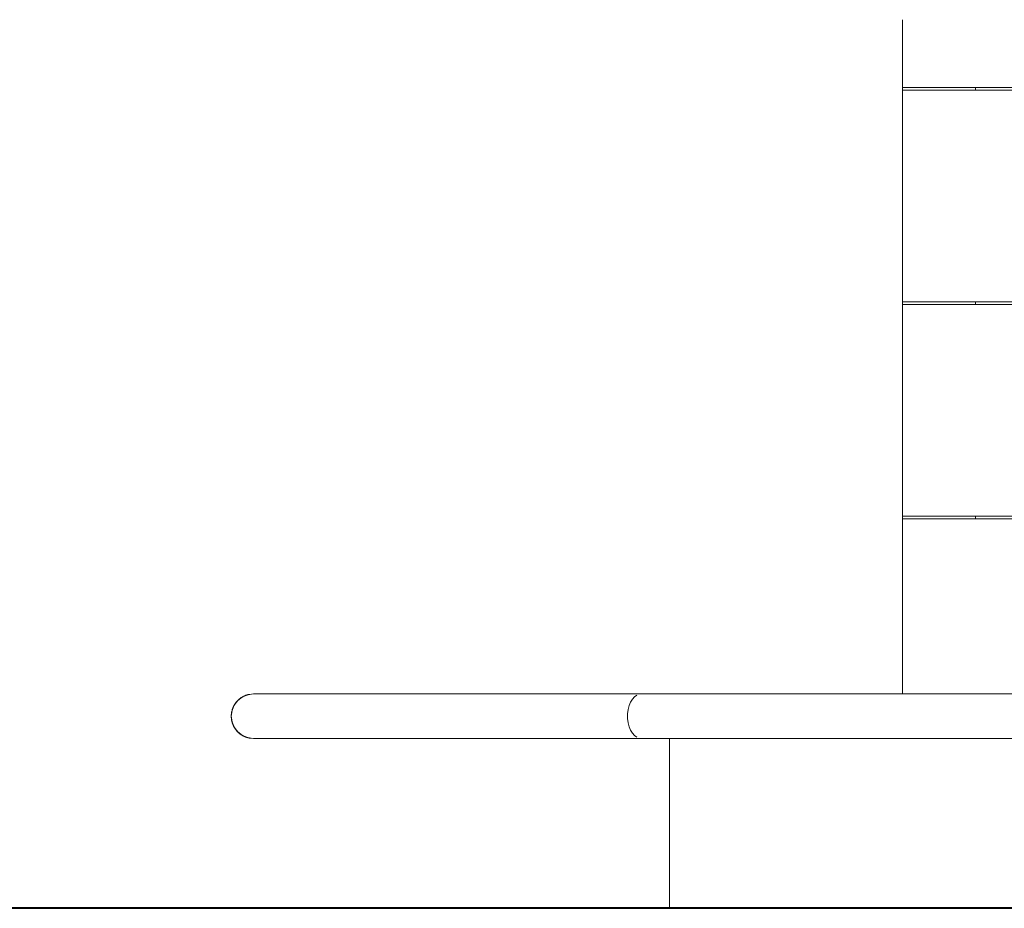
# Model space of a CAD drawing. Header units: millimetres. Extents: x 52659 to 1698020, y -10054 to 104697.
# Tile 319 of 363: x 1163477 to 1167244, y -7965 to -4565. Entities that reach past the tile are written whole.
import ezdxf

# ---------------------------------------------------------------- set-up
doc = ezdxf.new("R2010")
doc.units = ezdxf.units.MM
doc.header["$MEASUREMENT"] = 0
for name, color, linetype in [('01-02 Terrain 2D - limites parcelles.Terrain', 7, 'Continuous'), ('08-01 2D Dessin général.2D', 7, 'Continuous'), ('A-WALL-____-OTLN.Modèle IFC', 7, 'Continuous')]:
    doc.layers.add(name, color=color, linetype=linetype)

# ---------------------------------------------------------------- blocks, each defined once
blk = doc.blocks.new('Élément de coupe_698_3', base_point=(1212993.7, -7965.3))
at = {"layer": 'A-WALL-____-OTLN.Modèle IFC', "color": 7, "linetype": 'Continuous', "lineweight": 9}
blk.add_line((1165962.9, -7965.3), (1165036.1, -7965.3), dxfattribs=at)
blk = doc.blocks.new('Élément de coupe_701_3', base_point=(1212993.7, -7965.3))
at = {"layer": 'A-WALL-____-OTLN.Modèle IFC', "color": 7, "linetype": 'Continuous', "lineweight": 9}
for p, q in [((1165962.9, -7965.3), (1165962.9, -7315.3)), ((1165962.9, -7965.3), (1166039.1, -7965.3)), ((1166039.1, -7965.3), (1166200.6, -7965.3)), ((1166200.6, -7965.3), (1166371.4, -7965.3)), ((1166371.4, -7965.3), (1166551.1, -7965.3)), ((1166551.1, -7965.3), (1166739.7, -7965.3)), ((1166739.7, -7965.3), (1166937.1, -7965.3)), ((1166937.1, -7965.3), (1167143, -7965.3)), ((1167143, -7965.3), (1167357.4, -7965.3))]:
    blk.add_line(p, q, dxfattribs=at)
blk = doc.blocks.new('Élément de coupe_702_3', base_point=(1212993.7, -7965.3))
at = {"layer": 'A-WALL-____-OTLN.Modèle IFC', "color": 7, "linetype": 'Continuous', "lineweight": 18}
for p, q in [((1164311, -7170.2), (1164328.6, -7156.6)), ((1164328.6, -7156.6), (1164318.9, -7163.2)), ((1164321.9, -7161), (1164327.6, -7157.3)), ((1164327.9, -7157.1), (1164324.7, -7159.1)), ((1164328, -7157), (1164326.1, -7158.2)), ((1164328.1, -7156.9), (1164326.4, -7158.1)), ((1164327.4, -7157.4), (1164327.2, -7157.5)), ((1164327.4, -7157.3), (1164327.7, -7157.2)), ((1164327.4, -7157.4), (1164327.4, -7157.3)), ((1164327.5, -7157.3), (1164327.4, -7157.4)), ((1164328.1, -7156.9), (1164328.5, -7156.7)), ((1164328.5, -7156.7), (1164328.4, -7156.8)), ((1164328.5, -7156.7), (1164328.6, -7156.7)), ((1164328.6, -7156.6), (1164349.1, -7148.2)), ((1164337.6, -7152.2), (1164328.6, -7156.6)), ((1164328.6, -7156.7), (1164328.6, -7156.7)), ((1164328.7, -7156.6), (1164329, -7156.5)), ((1164328.9, -7156.5), (1164328.8, -7156.6)), ((1164328.9, -7156.5), (1164331.8, -7154.9)), ((1164328.9, -7156.5), (1164330.6, -7155.6)), ((1164329, -7156.5), (1164328.9, -7156.5)), ((1164329, -7156.4), (1164329, -7156.5)), ((1164331.8, -7154.9), (1164330.5, -7155.7)), ((1164331.8, -7154.9), (1164334.5, -7153.7)), ((1164331.9, -7154.8), (1164332.3, -7154.6)), ((1164332.3, -7154.6), (1164332.7, -7154.5)), ((1164332.3, -7154.6), (1164332.8, -7154.5)), ((1164332.6, -7154.5), (1164333.5, -7154.1)), ((1164333.5, -7154.1), (1164335.8, -7153)), ((1164335, -7153.4), (1164333.5, -7154.1)), ((1164334.2, -7153.7), (1164334.1, -7153.8)), ((1164334.4, -7153.6), (1164334.2, -7153.7)), ((1164337.4, -7152.2), (1164334.3, -7153.8)), ((1164334.4, -7153.6), (1164334.7, -7153.5)), ((1164334.8, -7153.4), (1164334.7, -7153.5)), ((1164334.7, -7153.5), (1164334.7, -7153.5)), ((1164334.8, -7153.4), (1164334.9, -7153.4)), ((1164335.2, -7153.2), (1164335.3, -7153.2)), ((1164335.2, -7153.3), (1164335.2, -7153.2)), ((1164335.5, -7153.1), (1164335.3, -7153.2)), ((1164335.8, -7153), (1164337.3, -7152.3)), ((1164335.8, -7153), (1164336.4, -7152.8)), ((1164336.8, -7152.5), (1164337.3, -7152.3)), ((1164337.4, -7152.3), (1164337.3, -7152.3)), ((1164337.3, -7152.3), (1164337.3, -7152.3)), ((1164337.5, -7152.2), (1164337.4, -7152.2)), ((1164349.1, -7148.2), (1164337.6, -7152.2)), ((1164337.6, -7152.2), (1164342, -7150.4)), ((1164337.7, -7152.1), (1164338, -7152)), ((1164338, -7152), (1164338.7, -7151.7)), ((1164338, -7152), (1164338.2, -7151.9)), ((1164338.8, -7151.7), (1164338.5, -7151.8)), ((1164338.5, -7151.8), (1164338.5, -7151.8)), ((1164339.8, -7151.3), (1164338.8, -7151.7)), ((1164338.9, -7151.6), (1164339.9, -7151.2)), ((1164340.4, -7151), (1164339.9, -7151.2)), ((1164340.2, -7151.1), (1164339.9, -7151.2)), ((1164340.7, -7150.9), (1164340.4, -7151)), ((1164341.3, -7150.7), (1164341.6, -7150.6)), ((1164342, -7150.4), (1164341.6, -7150.6)), ((1164342, -7150.4), (1164345.1, -7149.6)), ((1164342.1, -7150.4), (1164342, -7150.4)), ((1164343.1, -7150.1), (1164342.1, -7150.4)), ((1164342.3, -7150.3), (1164342.2, -7150.3)), ((1164342.3, -7150.3), (1164342.4, -7150.3)), ((1164342.4, -7150.3), (1164343.3, -7150)), ((1164344.6, -7149.5), (1164342.6, -7150.2)), ((1164343.3, -7150), (1164345.8, -7149.3)), ((1164344.6, -7149.5), (1164343.3, -7150)), ((1164347.8, -7148.6), (1164344.6, -7149.5)), ((1164344.8, -7149.5), (1164345, -7149.4)), ((1164345.3, -7149.3), (1164345, -7149.4)), ((1164345, -7149.4), (1164345.2, -7149.3)), ((1164345.3, -7149.3), (1164349, -7148.2)), ((1164347, -7148.8), (1164345.3, -7149.3)), ((1164345.8, -7149.1), (1164346, -7149.1)), ((1164346.3, -7149), (1164346.4, -7148.9)), ((1164346.4, -7148.9), (1164346.4, -7148.9)), ((1164347.1, -7148.7), (1164347, -7148.8)), ((1164347.1, -7148.7), (1164347.8, -7148.5)), ((1164348.1, -7148.4), (1164347.8, -7148.5)), ((1164348.4, -7148.4), (1164348.1, -7148.4)), ((1164348.4, -7148.4), (1164348.5, -7148.3)), ((1164348.5, -7148.3), (1164348.6, -7148.3)), ((1164348.6, -7148.3), (1164348.7, -7148.3)), ((1164348.9, -7148.2), (1164348.7, -7148.3)), ((1164349, -7148.2), (1164349.1, -7148.2)), ((1164349.1, -7148.2), (1164371.1, -7145.3)), ((1164354.6, -7146.9), (1164349.1, -7148.2)), ((1164349.2, -7148.1), (1164349.9, -7148)), ((1164349.9, -7148), (1164349.6, -7148)), ((1164351.6, -7147.6), (1164349.9, -7148)), ((1164350.3, -7147.8), (1164349.9, -7148)), ((1164350.3, -7147.8), (1164351.3, -7147.6)), ((1164350.5, -7147.8), (1164350.3, -7147.8)), ((1164352, -7147.5), (1164351.2, -7147.7)), ((1164352.4, -7147.4), (1164351.3, -7147.6)), ((1164351.7, -7147.6), (1164352.4, -7147.4)), ((1164351.9, -7147.5), (1164351.8, -7147.5)), ((1164352.3, -7147.4), (1164352, -7147.5)), ((1164352, -7147.5), (1164352.1, -7147.4)), ((1164353.9, -7147), (1164352.4, -7147.4)), ((1164353.2, -7147.2), (1164352.5, -7147.3)), ((1164352.6, -7147.3), (1164352.6, -7147.3)), ((1164353.2, -7147.2), (1164354.6, -7146.9)), ((1164353.4, -7147.1), (1164353.2, -7147.2)), ((1164354.3, -7146.9), (1164353.8, -7147.1)), ((1164354.5, -7146.9), (1164354.5, -7146.9)), ((1164354.6, -7146.9), (1164354.5, -7146.9)), ((1164354.6, -7146.9), (1164371.1, -7145.3)), ((1164354.6, -7146.9), (1164355.9, -7146.6)), ((1164354.7, -7146.9), (1164354.7, -7146.9)), ((1164371.1, -7145.3), (1164355.9, -7146.6)), ((1164356, -7146.6), (1164356.2, -7146.6)), ((1164371.1, -7145.3), (1164356.2, -7146.6)), ((1164791.7, -7145.3), (1164371.1, -7145.3)), ((1165212.3, -7145.3), (1164791.7, -7145.3)), ((1165856.1, -7145.3), (1165212.3, -7145.3)), ((1165821, -7165.1), (1165829.1, -7156.4)), ((1165829.1, -7156.4), (1165837.8, -7150.2)), ((1166038.1, -7145.3), (1165856.1, -7145.3)), ((1166220, -7145.3), (1166038.1, -7145.3)), ((1166423.5, -7145.3), (1166220, -7145.3)), ((1166627.1, -7145.3), (1166423.5, -7145.3)), ((1166851.6, -7145.3), (1166627.1, -7145.3)), ((1167076.1, -7145.3), (1166851.6, -7145.3)), ((1167320.8, -7145.3), (1167076.1, -7145.3)), ((1164289, -7208.3), (1164297.5, -7187.8)), ((1164292.4, -7198.2), (1164297.5, -7187.8)), ((1164296.9, -7188.8), (1164293.1, -7196.5)), ((1164294, -7194.7), (1164293.5, -7195.6)), ((1164294.3, -7194.1), (1164294.8, -7193)), ((1164294.3, -7194.2), (1164294.6, -7193.3)), ((1164294.8, -7193), (1164294.9, -7192.7)), ((1164294.9, -7192.7), (1164296.5, -7189.6)), ((1164295.8, -7191), (1164295.1, -7192.4)), ((1164296.9, -7188.8), (1164295.3, -7192.4)), ((1164295.8, -7191), (1164295.9, -7190.8)), ((1164295.9, -7190.8), (1164295.9, -7190.8)), ((1164296.5, -7189.6), (1164296, -7190.6)), ((1164296.4, -7189.9), (1164296.7, -7189.3)), ((1164296.5, -7189.6), (1164296.6, -7189.4)), ((1164296.6, -7189.4), (1164296.6, -7189.5)), ((1164296.7, -7189.3), (1164296.9, -7188.8)), ((1164297.3, -7188.2), (1164296.9, -7188.8)), ((1164296.9, -7188.8), (1164297, -7188.6)), ((1164296.9, -7188.8), (1164296.9, -7188.8)), ((1164297, -7188.7), (1164297.4, -7187.9)), ((1164297.2, -7188.3), (1164297.3, -7188.2)), ((1164297.4, -7187.9), (1164297.3, -7188.2)), ((1164297.5, -7187.8), (1164297.4, -7187.9)), ((1164297.5, -7187.8), (1164311, -7170.2)), ((1164297.5, -7187.8), (1164303.4, -7179)), ((1164297.5, -7187.8), (1164297.5, -7187.8)), ((1164300.2, -7183.5), (1164297.6, -7187.6)), ((1164297.6, -7187.7), (1164297.9, -7187.2)), ((1164297.8, -7187.4), (1164297.9, -7187.2)), ((1164299.7, -7184.2), (1164297.9, -7187.1)), ((1164297.9, -7187.2), (1164298.2, -7186.7)), ((1164298.2, -7186.6), (1164298.6, -7186)), ((1164298.2, -7186.7), (1164298.2, -7186.6)), ((1164298.2, -7186.6), (1164298.2, -7186.7)), ((1164301, -7182.3), (1164298.3, -7186.5)), ((1164298.6, -7186), (1164298.7, -7185.8)), ((1164299.2, -7185), (1164299.9, -7184)), ((1164300.2, -7183.5), (1164299.7, -7184.4)), ((1164299.7, -7184.2), (1164299.8, -7184.1)), ((1164300.1, -7183.6), (1164299.9, -7184)), ((1164299.9, -7184), (1164299.9, -7183.9)), ((1164300.2, -7183.8), (1164301, -7182.3)), ((1164300.2, -7183.5), (1164300.9, -7182.4)), ((1164300.6, -7182.8), (1164300.7, -7182.7)), ((1164300.9, -7182.4), (1164300.9, -7182.4)), ((1164303.4, -7179), (1164301, -7182.3)), ((1164301.1, -7182.2), (1164301.3, -7181.8)), ((1164301.3, -7181.8), (1164302.1, -7180.6)), ((1164302.3, -7180.4), (1164302.1, -7180.8)), ((1164303.3, -7179), (1164302.3, -7180.4)), ((1164302.3, -7180.4), (1164302.7, -7180)), ((1164302.8, -7179.7), (1164302.7, -7179.8)), ((1164302.7, -7179.8), (1164302.7, -7179.9)), ((1164302.9, -7179.6), (1164302.8, -7179.7)), ((1164302.9, -7179.6), (1164302.9, -7179.6)), ((1164303, -7179.4), (1164303.1, -7179.3)), ((1164303.1, -7179.3), (1164303.1, -7179.3)), ((1164303.4, -7179), (1164311, -7170.2)), ((1164303.4, -7178.9), (1164303.5, -7178.8)), ((1164303.5, -7178.8), (1164305.2, -7176.8)), ((1164303.5, -7178.8), (1164303.8, -7178.4)), ((1164303.9, -7178.3), (1164303.6, -7178.7)), ((1164303.9, -7178.3), (1164303.8, -7178.4)), ((1164303.8, -7178.4), (1164303.8, -7178.4)), ((1164303.9, -7178.3), (1164305.8, -7175.9)), ((1164304.1, -7178), (1164304, -7178.2)), ((1164304.1, -7178.1), (1164306.6, -7174.9)), ((1164304.1, -7178), (1164304.3, -7177.8)), ((1164304.1, -7178), (1164304.2, -7178)), ((1164304.3, -7177.8), (1164304.5, -7177.5)), ((1164304.5, -7177.5), (1164304.8, -7177.2)), ((1164304.7, -7177.4), (1164306.6, -7174.9)), ((1164305, -7176.9), (1164305.8, -7175.9)), ((1164305.7, -7176.1), (1164306, -7175.6)), ((1164305.8, -7175.9), (1164305.9, -7175.7)), ((1164305.9, -7175.8), (1164305.8, -7175.9)), ((1164306.3, -7175.2), (1164305.9, -7175.8)), ((1164306.3, -7175.2), (1164306, -7175.6)), ((1164306.3, -7175.2), (1164306.5, -7175.1)), ((1164306.6, -7174.9), (1164308.3, -7173.3)), ((1164306.7, -7174.8), (1164307, -7174.5)), ((1164306.7, -7174.8), (1164306.7, -7174.8)), ((1164309.1, -7172.1), (1164306.8, -7174.7)), ((1164306.8, -7174.7), (1164306.9, -7174.6)), ((1164306.8, -7174.8), (1164306.8, -7174.7)), ((1164306.9, -7174.7), (1164307, -7174.5)), ((1164307, -7174.5), (1164307.8, -7173.6)), ((1164307.2, -7174.2), (1164307.8, -7173.6)), ((1164307.8, -7173.8), (1164308.5, -7173.1)), ((1164308, -7173.4), (1164307.8, -7173.6)), ((1164308.1, -7173.3), (1164308, -7173.3)), ((1164309.1, -7172.1), (1164310.4, -7170.9)), ((1164310.2, -7171.1), (1164309.1, -7172.1)), ((1164310, -7171.3), (1164310.9, -7170.3)), ((1164310.4, -7170.9), (1164310.2, -7171)), ((1164310.4, -7170.9), (1164310.6, -7170.6)), ((1164310.6, -7170.6), (1164310.8, -7170.4)), ((1164310.9, -7170.2), (1164311, -7170.2)), ((1164310.9, -7170.3), (1164310.9, -7170.3)), ((1164311, -7170.2), (1164318.9, -7163.2)), ((1164311.1, -7170.1), (1164311.2, -7170)), ((1164311.1, -7170.1), (1164311.1, -7170.1)), ((1164311.2, -7170), (1164311.3, -7169.9)), ((1164311.3, -7169.9), (1164312.5, -7168.8)), ((1164311.9, -7169.4), (1164311.3, -7169.9)), ((1164311.3, -7169.9), (1164311.4, -7169.8)), ((1164311.4, -7169.8), (1164312.6, -7168.6)), ((1164311.4, -7169.8), (1164311.5, -7169.7)), ((1164311.5, -7169.7), (1164311.6, -7169.6)), ((1164311.7, -7169.5), (1164311.6, -7169.6)), ((1164312.2, -7169.1), (1164313.1, -7168.3)), ((1164312.6, -7168.6), (1164313.1, -7168.3)), ((1164312.7, -7168.7), (1164313.6, -7167.7)), ((1164315.6, -7165.9), (1164313.6, -7167.7)), ((1164313.7, -7167.6), (1164314.4, -7167)), ((1164314.4, -7167), (1164314.6, -7166.8)), ((1164314.6, -7166.8), (1164314.7, -7166.7)), ((1164317.6, -7164.3), (1164315.6, -7165.9)), ((1164315.6, -7165.9), (1164316.9, -7164.8)), ((1164316.9, -7164.8), (1164316, -7165.6)), ((1164316.3, -7165.3), (1164316.4, -7165.2)), ((1164317.6, -7164.3), (1164316.9, -7164.8)), ((1164317, -7164.7), (1164317.2, -7164.6)), ((1164317, -7164.7), (1164317, -7164.8)), ((1164317.2, -7164.6), (1164317.8, -7164.1)), ((1164317.3, -7164.6), (1164318.1, -7163.8)), ((1164317.3, -7164.5), (1164317.7, -7164.2)), ((1164318.1, -7163.8), (1164317.7, -7164.3)), ((1164317.7, -7164.2), (1164318, -7163.9)), ((1164318, -7163.9), (1164318.1, -7163.8)), ((1164318.9, -7163.2), (1164318.1, -7163.8)), ((1164318.1, -7163.8), (1164318.1, -7163.8)), ((1164319, -7163.1), (1164319.2, -7163)), ((1164319.1, -7163.1), (1164321.1, -7161.5)), ((1164319.6, -7162.7), (1164319.5, -7162.7)), ((1164319.7, -7162.6), (1164319.6, -7162.7)), ((1164319.7, -7162.6), (1164320.2, -7162.3)), ((1164319.8, -7162.5), (1164319.7, -7162.6)), ((1164320.8, -7161.8), (1164319.8, -7162.5)), ((1164320.8, -7161.7), (1164321, -7161.6)), ((1164320.8, -7161.7), (1164320.8, -7161.8)), ((1164324.5, -7159.5), (1164321.1, -7161.5)), ((1164321.2, -7161.5), (1164321.9, -7161)), ((1164321.4, -7161.4), (1164321.9, -7161)), ((1164321.9, -7161), (1164322.1, -7160.9)), ((1164324.6, -7159.1), (1164322.1, -7160.9)), ((1164322.1, -7160.9), (1164322.2, -7160.8)), ((1164322.7, -7160.4), (1164323.1, -7160.1)), ((1164323, -7160.3), (1164324.6, -7159.1)), ((1164323.1, -7160.1), (1164323.2, -7160.1)), ((1164323.4, -7160), (1164323.2, -7160.1)), ((1164323.2, -7160.1), (1164323.2, -7160.1)), ((1164323.2, -7160.1), (1164323.2, -7160.1)), ((1164323.3, -7160), (1164323.8, -7159.7)), ((1164323.5, -7159.9), (1164323.4, -7160)), ((1164324.5, -7159.2), (1164323.8, -7159.7)), ((1164323.9, -7159.6), (1164323.8, -7159.7)), ((1164323.9, -7159.7), (1164324.7, -7159.1)), ((1164324.6, -7159.2), (1164324.6, -7159.1)), ((1164324.8, -7159), (1164324.7, -7159.1)), ((1164324.8, -7159), (1164324.9, -7158.9)), ((1164325, -7158.9), (1164324.9, -7158.9)), ((1164325.1, -7158.8), (1164325, -7158.9)), ((1164326.1, -7158.2), (1164325.1, -7158.8)), ((1164326.1, -7158.2), (1164326.3, -7158.1)), ((1164327.2, -7157.5), (1164327, -7157.6)), ((1164327.3, -7157.4), (1164327.4, -7157.4)), ((1165804, -7205), (1165808.1, -7189.6)), ((1165808.1, -7189.6), (1165814, -7176.2)), ((1165814, -7176.2), (1165821, -7165.1)), ((1164286.1, -7230.3), (1164289, -7208.3)), ((1164286.1, -7230.3), (1164286.9, -7219.3)), ((1164286.7, -7220.9), (1164286.1, -7229.6)), ((1164286.2, -7230), (1164286.1, -7229.6)), ((1164286.2, -7230.1), (1164286.1, -7229.7)), ((1164286.2, -7229.7), (1164286.1, -7229.7)), ((1164286.9, -7241.2), (1164286.1, -7230.3)), ((1164286.1, -7230.4), (1164286.1, -7230.3)), ((1164289, -7252.3), (1164286.1, -7230.3)), ((1164286.1, -7230.4), (1164286.1, -7230.4)), ((1164286.2, -7230.4), (1164286.1, -7230.7)), ((1164286.1, -7230.7), (1164286.2, -7231.7)), ((1164286.2, -7226.5), (1164286.3, -7225.2)), ((1164286.2, -7226.4), (1164286.3, -7225.9)), ((1164286.2, -7226.8), (1164286.2, -7226.5)), ((1164286.3, -7227.8), (1164286.2, -7226.5)), ((1164286.2, -7226.7), (1164286.2, -7226.8)), ((1164286.2, -7226.8), (1164286.2, -7228)), ((1164286.2, -7227.2), (1164286.2, -7227.8)), ((1164286.2, -7228.9), (1164286.2, -7227.4)), ((1164286.2, -7227.8), (1164286.2, -7228.5)), ((1164286.2, -7230.4), (1164286.2, -7230.4)), ((1164286.3, -7233.8), (1164286.2, -7230.7)), ((1164286.2, -7230.9), (1164286.2, -7233.9)), ((1164286.3, -7232.8), (1164286.2, -7231.8)), ((1164286.2, -7231.8), (1164286.2, -7232.4)), ((1164286.2, -7232.1), (1164286.2, -7232.4)), ((1164286.2, -7233), (1164286.2, -7232.4)), ((1164286.3, -7232.6), (1164286.2, -7234.3)), ((1164286.3, -7224.9), (1164286.6, -7221.2)), ((1164286.3, -7224.9), (1164286.5, -7223.6)), ((1164286.3, -7224.7), (1164286.4, -7224)), ((1164286.3, -7224.7), (1164286.3, -7224.8)), ((1164286.4, -7226.1), (1164286.3, -7224.9)), ((1164286.3, -7225), (1164286.3, -7224.9)), ((1164286.3, -7225.3), (1164286.3, -7225)), ((1164286.3, -7225.1), (1164286.3, -7225.9)), ((1164286.3, -7225.3), (1164286.3, -7225.3)), ((1164286.3, -7225.9), (1164286.3, -7225.8)), ((1164286.3, -7225.9), (1164286.3, -7225.8)), ((1164286.4, -7224), (1164286.4, -7223.5)), ((1164286.4, -7224), (1164286.4, -7224.2)), ((1164286.6, -7221.7), (1164286.5, -7222.5)), ((1164286.5, -7222.5), (1164286.5, -7222.8)), ((1164286.7, -7220.7), (1164286.6, -7223.2)), ((1164286.6, -7221.2), (1164286.6, -7221.1)), ((1164286.6, -7221.5), (1164286.6, -7221.2)), ((1164286.6, -7221.8), (1164286.6, -7221.5)), ((1164286.8, -7219.5), (1164286.7, -7220.7)), ((1164286.7, -7220.9), (1164286.7, -7220.7)), ((1164286.8, -7219.3), (1164286.9, -7219.3)), ((1164286.8, -7219.4), (1164286.9, -7219.3)), ((1164286.8, -7219.4), (1164286.8, -7219.9)), ((1164286.8, -7219.5), (1164286.8, -7219.8)), ((1164286.8, -7219.6), (1164286.8, -7219.5)), ((1164286.8, -7219.5), (1164286.8, -7219.5)), ((1164286.8, -7219.8), (1164286.8, -7219.8)), ((1164286.8, -7219.9), (1164286.8, -7220)), ((1164289, -7208.3), (1164286.9, -7219.3)), ((1164286.9, -7219.3), (1164288, -7212.8)), ((1164286.9, -7218.9), (1164286.9, -7218.6)), ((1164286.9, -7218.7), (1164286.9, -7218.8)), ((1164287, -7218.7), (1164286.9, -7218.9)), ((1164286.9, -7219.3), (1164286.9, -7218.9)), ((1164286.9, -7219.3), (1164286.9, -7219.3)), ((1164287.1, -7217.9), (1164287, -7218.7)), ((1164287, -7218.3), (1164287.1, -7217.9)), ((1164287, -7218.4), (1164287, -7218.3)), ((1164287, -7218.6), (1164287, -7218.4)), ((1164287.1, -7217.9), (1164287.8, -7213.6)), ((1164287.1, -7217.4), (1164287.2, -7217.1)), ((1164287.1, -7217.4), (1164287.1, -7217.6)), ((1164287.2, -7216.9), (1164287.2, -7217.1)), ((1164287.8, -7213.6), (1164287.3, -7216.6)), ((1164287.5, -7215), (1164287.3, -7216.2)), ((1164287.3, -7216.4), (1164287.4, -7215.9)), ((1164287.3, -7216.5), (1164287.3, -7216.4)), ((1164287.4, -7215.7), (1164287.4, -7215.7)), ((1164287.4, -7215.7), (1164287.4, -7215.9)), ((1164287.7, -7214.2), (1164287.5, -7215)), ((1164287.6, -7214.6), (1164287.5, -7215)), ((1164287.6, -7214.4), (1164287.7, -7214)), ((1164287.7, -7214), (1164287.7, -7214)), ((1164287.9, -7213.3), (1164287.8, -7213.6)), ((1164288, -7212.8), (1164288.5, -7210.8)), ((1164288.3, -7211.3), (1164288, -7212.6)), ((1164288.1, -7212.3), (1164288, -7212.5)), ((1164288.1, -7211.9), (1164288.2, -7211.8)), ((1164288.1, -7212), (1164288.2, -7211.9)), ((1164288.1, -7212), (1164288.1, -7212.3)), ((1164288.1, -7212.3), (1164288.1, -7212)), ((1164288.2, -7211.9), (1164288.3, -7211.1)), ((1164288.3, -7211.1), (1164288.2, -7211.8)), ((1164289, -7208.2), (1164288.3, -7211.1)), ((1164288.3, -7211.3), (1164288.3, -7211.2)), ((1164288.8, -7209.4), (1164288.6, -7210)), ((1164288.6, -7210), (1164288.6, -7210.1)), ((1164292.4, -7198.2), (1164289, -7208.3)), ((1164289, -7208.2), (1164289.9, -7205.3)), ((1164289, -7208.5), (1164289, -7208.4)), ((1164289, -7208.5), (1164289, -7208.5)), ((1164289.2, -7207.7), (1164289.4, -7207)), ((1164289.6, -7206.4), (1164289.4, -7207)), ((1164289.4, -7207), (1164289.5, -7206.5)), ((1164289.4, -7207), (1164289.5, -7206.8)), ((1164289.6, -7206.2), (1164290, -7205)), ((1164289.9, -7205.2), (1164289.6, -7206.4)), ((1164289.6, -7206.2), (1164289.6, -7206.2)), ((1164289.6, -7206.3), (1164289.6, -7206.2)), ((1164290, -7204.9), (1164289.7, -7206.3)), ((1164289.8, -7205.7), (1164289.7, -7205.8)), ((1164289.7, -7205.8), (1164289.7, -7205.9)), ((1164289.7, -7205.9), (1164289.7, -7205.9)), ((1164289.9, -7205.2), (1164290, -7205)), ((1164291.7, -7200), (1164290, -7204.9)), ((1164290, -7204.9), (1164290.1, -7204.8)), ((1164290.2, -7204.3), (1164290.1, -7204.8)), ((1164290.2, -7204.3), (1164290.5, -7203.5)), ((1164290.4, -7203.6), (1164290.2, -7204.2)), ((1164290.2, -7204.2), (1164290.2, -7204.4)), ((1164290.2, -7204.3), (1164290.2, -7204.3)), ((1164290.4, -7203.8), (1164290.5, -7203.5)), ((1164290.5, -7203.5), (1164290.8, -7202.5)), ((1164290.7, -7202.8), (1164290.5, -7203.4)), ((1164290.7, -7202.8), (1164291.3, -7201.1)), ((1164291, -7202.4), (1164291.7, -7200)), ((1164291, -7201.9), (1164291.1, -7201.6)), ((1164291, -7201.9), (1164291, -7202)), ((1164291, -7202), (1164291, -7202.1)), ((1164291.1, -7201.7), (1164291.3, -7201.1)), ((1164291.5, -7200.6), (1164291.3, -7201.1)), ((1164291.5, -7200.6), (1164291.6, -7200.2)), ((1164291.7, -7200), (1164292.4, -7198.2)), ((1164291.8, -7199.8), (1164291.9, -7199.6)), ((1164292.1, -7198.9), (1164292.2, -7198.8)), ((1164292.1, -7198.9), (1164292.1, -7199)), ((1164292.3, -7198.5), (1164292.4, -7198.3)), ((1164292.5, -7198.1), (1164292.4, -7198.2)), ((1164292.4, -7198.3), (1164292.4, -7198.2)), ((1164292.4, -7198.3), (1164292.4, -7198.3)), ((1164292.5, -7198.1), (1164293, -7196.9)), ((1164292.5, -7197.9), (1164292.5, -7198)), ((1164292.5, -7198.1), (1164292.5, -7198)), ((1164293, -7196.9), (1164292.7, -7197.7)), ((1164292.7, -7197.4), (1164292.7, -7197.4)), ((1164292.7, -7197.4), (1164292.7, -7197.5)), ((1164292.7, -7197.4), (1164292.8, -7197.4)), ((1164292.7, -7197.5), (1164292.7, -7197.6)), ((1164292.7, -7197.6), (1164292.8, -7197.5)), ((1164293.1, -7196.5), (1164292.8, -7197.5)), ((1164292.8, -7197.4), (1164292.8, -7197.3)), ((1164293, -7196.8), (1164293, -7196.9)), ((1164293.3, -7196.1), (1164293.5, -7195.6)), ((1164293.3, -7196.1), (1164293.3, -7196.2)), ((1165801.8, -7221.7), (1165804, -7205)), ((1165801.8, -7238.8), (1165801.8, -7221.7)), ((1164286.3, -7232.7), (1164286.2, -7234.3)), ((1164286.2, -7232.9), (1164286.2, -7233.8)), ((1164286.2, -7234), (1164286.2, -7233.3)), ((1164286.2, -7234), (1164286.3, -7233.7)), ((1164286.2, -7234), (1164286.2, -7234.1)), ((1164286.2, -7234.2), (1164286.2, -7234)), ((1164286.2, -7234.3), (1164286.8, -7240.2)), ((1164286.3, -7234.5), (1164286.3, -7234.6)), ((1164286.3, -7234.6), (1164286.3, -7234.9)), ((1164286.3, -7235.5), (1164286.3, -7234.8)), ((1164286.3, -7234.8), (1164286.3, -7234.8)), ((1164286.3, -7235.5), (1164286.3, -7235.1)), ((1164286.4, -7236.5), (1164286.3, -7235.5)), ((1164286.3, -7235.6), (1164286.4, -7236.8)), ((1164286.3, -7235.6), (1164286.3, -7235.8)), ((1164286.3, -7235.8), (1164286.3, -7235.8)), ((1164286.4, -7237), (1164286.4, -7236)), ((1164286.5, -7237.5), (1164286.4, -7237)), ((1164286.4, -7237), (1164286.5, -7238.2)), ((1164286.4, -7237.4), (1164286.5, -7237.4)), ((1164286.5, -7238.4), (1164286.5, -7236.7)), ((1164286.5, -7238.3), (1164286.5, -7238.2)), ((1164286.5, -7238.4), (1164286.8, -7239.9)), ((1164286.6, -7238.9), (1164286.6, -7238.6)), ((1164286.6, -7238.8), (1164286.6, -7238.9)), ((1164286.6, -7238.9), (1164286.7, -7240.1)), ((1164286.6, -7239.3), (1164286.7, -7239.5)), ((1164286.7, -7239.9), (1164286.7, -7239.5)), ((1164286.8, -7240.5), (1164286.7, -7239.6)), ((1164286.8, -7240.5), (1164286.8, -7240.8)), ((1164286.8, -7240.9), (1164286.8, -7240.8)), ((1164286.8, -7241.1), (1164286.8, -7240.9)), ((1164286.9, -7241.2), (1164286.8, -7241.1)), ((1164286.9, -7241.2), (1164286.8, -7241.2)), ((1164286.9, -7241.2), (1164287, -7241.9)), ((1164286.9, -7241.2), (1164289, -7252.3)), ((1164287, -7241.9), (1164287.2, -7243)), ((1164287, -7242.3), (1164287, -7242.1)), ((1164287, -7242.2), (1164287.2, -7243.4)), ((1164287.2, -7243.4), (1164287.1, -7242.4)), ((1164287.5, -7244.8), (1164287.2, -7242.8)), ((1164287.2, -7243.4), (1164287.3, -7244.2)), ((1164287.2, -7243.4), (1164287.4, -7244.5)), ((1164287.3, -7244.2), (1164287.2, -7243.7)), ((1164287.3, -7243.4), (1164287.9, -7247.4)), ((1164287.5, -7245.1), (1164287.3, -7244.2)), ((1164287.4, -7244.9), (1164287.4, -7244.4)), ((1164287.4, -7244.5), (1164287.4, -7244.4)), ((1164287.6, -7245.5), (1164287.4, -7244.9)), ((1164287.4, -7245), (1164287.5, -7245.1)), ((1164287.5, -7244.9), (1164287.6, -7246.2)), ((1164287.5, -7245.1), (1164287.6, -7245.2)), ((1164287.6, -7245.9), (1164287.5, -7245.1)), ((1164287.5, -7245.3), (1164287.5, -7245.2)), ((1164287.5, -7245.3), (1164287.5, -7245.3)), ((1164287.6, -7244.8), (1164287.9, -7247.4)), ((1164287.6, -7246.2), (1164287.6, -7245.4)), ((1164287.6, -7245.9), (1164287.6, -7245.9)), ((1164287.9, -7247.3), (1164287.6, -7246.2)), ((1164288.4, -7249.2), (1164287.9, -7247.4)), ((1164288, -7247.9), (1164287.9, -7247.4)), ((1164288, -7247.6), (1164288, -7247.9)), ((1164288.1, -7248.6), (1164288, -7247.8)), ((1164288.1, -7248.2), (1164288, -7247.9)), ((1164288.1, -7248.1), (1164288, -7248.1)), ((1164288.1, -7248.3), (1164288.1, -7248.1)), ((1164288.1, -7248.3), (1164288.1, -7248.4)), ((1164288.1, -7248.5), (1164288.1, -7248.5)), ((1164288.3, -7249.3), (1164288.1, -7248.6)), ((1164288.6, -7249.9), (1164288.1, -7248.6)), ((1164288.2, -7248.7), (1164288.7, -7250.9)), ((1164288.4, -7249.6), (1164288.3, -7249.3)), ((1164288.4, -7249.2), (1164288.9, -7251.9)), ((1164288.4, -7249.6), (1164288.6, -7250.3)), ((1164288.4, -7249.9), (1164288.4, -7249.7)), ((1164288.4, -7249.9), (1164288.7, -7250.7)), ((1164288.8, -7251.2), (1164288.4, -7249.9)), ((1164288.9, -7251.5), (1164288.6, -7250.2)), ((1164288.9, -7251.9), (1164288.7, -7250.6)), ((1164288.8, -7251.2), (1164288.8, -7251.2)), ((1164288.9, -7251.9), (1164288.9, -7251.5)), ((1164288.9, -7251.9), (1164289, -7252.1)), ((1164289, -7252), (1164288.9, -7251.9)), ((1164289, -7252.2), (1164289, -7252.1)), ((1164289, -7252.1), (1164289, -7252.1)), ((1164289, -7252.1), (1164289, -7252.1)), ((1164289, -7252.2), (1164289, -7252.2)), ((1164289, -7252.3), (1164292.5, -7262.5)), ((1164297.5, -7272.8), (1164289, -7252.3)), ((1164289.1, -7252.6), (1164289, -7252.3)), ((1164289.4, -7253.7), (1164289.1, -7252.3)), ((1164290.1, -7255.4), (1164289.4, -7253.7)), ((1164289.5, -7253.8), (1164289.5, -7253.9)), ((1164289.6, -7254.2), (1164289.5, -7253.9)), ((1164289.6, -7254.2), (1164290.5, -7256.8)), ((1164289.7, -7254.4), (1164289.6, -7254.3)), ((1164289.6, -7254.3), (1164289.6, -7254.3)), ((1164289.7, -7254.4), (1164289.8, -7254.7)), ((1164289.8, -7254.9), (1164289.7, -7254.7)), ((1164290, -7255.1), (1164290.5, -7256.8)), ((1164290.7, -7257.4), (1164290.3, -7256.2)), ((1164290.4, -7256.3), (1164290.9, -7258.2)), ((1164292.1, -7261.6), (1164290.9, -7258.2)), ((1164290.9, -7258.2), (1164292.4, -7262.2)), ((1164291, -7258.6), (1164291, -7258.7)), ((1164291, -7258.6), (1164291, -7258.6)), ((1164291, -7258.7), (1164291.1, -7258.8)), ((1164291.1, -7258.7), (1164291.1, -7258.8)), ((1164291.7, -7260.6), (1164291.1, -7258.8)), ((1164291.1, -7258.9), (1164291.2, -7259)), ((1164291.2, -7259.1), (1164291.2, -7259)), ((1164291.7, -7260.4), (1164291.6, -7260.2)), ((1164291.6, -7260.2), (1164291.7, -7260.6)), ((1164291.7, -7260.4), (1164291.7, -7260.4)), ((1164291.9, -7260.9), (1164291.7, -7260.6)), ((1164291.9, -7261.1), (1164291.8, -7260.9)), ((1164291.9, -7261), (1164291.9, -7261.1)), ((1164291.9, -7261), (1164291.9, -7261)), ((1164291.9, -7261.1), (1164292, -7261.2)), ((1164291.9, -7261.1), (1164292, -7261.2)), ((1164292.2, -7261.7), (1164292.1, -7261.6)), ((1164292.1, -7261.6), (1164292.3, -7262)), ((1164292.4, -7262.2), (1164292.5, -7262.5)), ((1164292.5, -7262.5), (1164297.5, -7272.8)), ((1164292.6, -7262.7), (1164292.5, -7262.5)), ((1164292.5, -7262.6), (1164292.8, -7263.3)), ((1164292.6, -7262.8), (1164292.7, -7262.9)), ((1164292.8, -7263.3), (1164297.4, -7272.5)), ((1164292.8, -7263.3), (1164293.6, -7265)), ((1164293.2, -7264.1), (1164293.2, -7264.1)), ((1164293.3, -7264.3), (1164293.2, -7264.2)), ((1164293.3, -7264.4), (1164293.3, -7264.3)), ((1164295.4, -7268.4), (1164293.6, -7265)), ((1164294.2, -7266.3), (1164293.7, -7265.3)), ((1164293.9, -7265.6), (1164295.1, -7268.2)), ((1164294.2, -7266.3), (1164294, -7265.8)), ((1164294.5, -7267), (1164294.2, -7266.3)), ((1164294.7, -7267.4), (1164294.3, -7266.4)), ((1164294.9, -7267.7), (1164294.7, -7267.4)), ((1164294.8, -7267.7), (1164295, -7267.9)), ((1164295, -7267.9), (1164295, -7268)), ((1164295.1, -7268.2), (1164296.9, -7271.5)), ((1164295.7, -7269.3), (1164295.4, -7268.8)), ((1164295.8, -7269.6), (1164295.5, -7269)), ((1164297.3, -7272.3), (1164295.8, -7269.4)), ((1164295.8, -7269.6), (1164296, -7270.1)), ((1164296.1, -7270.1), (1164295.8, -7269.6)), ((1164295.9, -7269.7), (1164295.9, -7269.8)), ((1164295.9, -7269.8), (1164296.4, -7270.7)), ((1164296, -7270.1), (1164296.2, -7270.2)), ((1164296.2, -7270.3), (1164296.2, -7270.2)), ((1165804, -7255.5), (1165801.8, -7238.8)), ((1165808.1, -7270.9), (1165804, -7255.5)), ((1164296.6, -7271), (1164296.4, -7270.7)), ((1164296.8, -7271.4), (1164296.4, -7270.7)), ((1164297.2, -7272), (1164297.3, -7272.3)), ((1164297.3, -7272.3), (1164297.4, -7272.5)), ((1164297.4, -7272.5), (1164297.5, -7272.7)), ((1164297.5, -7272.7), (1164297.5, -7272.7)), ((1164297.5, -7272.7), (1164297.5, -7272.7)), ((1164311, -7290.4), (1164297.5, -7272.8)), ((1164297.5, -7272.8), (1164303.3, -7281.5)), ((1164297.6, -7272.8), (1164298.3, -7274)), ((1164300.6, -7277.7), (1164297.7, -7273)), ((1164297.9, -7273.3), (1164298.3, -7274)), ((1164298.1, -7273.6), (1164300.3, -7277)), ((1164298.2, -7273.9), (1164298.2, -7273.8)), ((1164298.5, -7274.4), (1164298.2, -7273.9)), ((1164298.3, -7274), (1164298.4, -7274.2)), ((1164298.5, -7274.4), (1164300.6, -7277.7)), ((1164298.8, -7274.8), (1164298.8, -7274.9)), ((1164298.8, -7274.9), (1164298.9, -7275)), ((1164298.8, -7274.9), (1164298.8, -7274.9)), ((1164298.9, -7275.1), (1164298.9, -7275)), ((1164299.6, -7276.1), (1164298.9, -7275.1)), ((1164299.5, -7276), (1164299.5, -7275.9)), ((1164299.6, -7276.1), (1164299.5, -7275.9)), ((1164299.6, -7276.1), (1164300.2, -7277)), ((1164300, -7276.5), (1164300.8, -7278)), ((1164300.1, -7276.9), (1164300.2, -7277)), ((1164300.2, -7277), (1164300.1, -7276.9)), ((1164300.2, -7277), (1164300.3, -7277.2)), ((1164300.2, -7277), (1164300.2, -7277)), ((1164300.5, -7277.6), (1164300.2, -7277)), ((1164300.6, -7277.7), (1164300.7, -7277.8)), ((1164303, -7281), (1164300.8, -7278)), ((1164303.3, -7281.5), (1164300.8, -7278)), ((1164300.9, -7278.1), (1164301, -7278.2)), ((1164301.2, -7278.6), (1164301.3, -7278.7)), ((1164301.2, -7278.6), (1164301.2, -7278.6)), ((1164301.3, -7278.6), (1164301.4, -7278.8)), ((1164301.3, -7278.7), (1164301.4, -7278.8)), ((1164301.4, -7278.8), (1164301.5, -7279)), ((1164301.9, -7279.6), (1164301.5, -7278.9)), ((1164301.9, -7279.5), (1164302.1, -7279.9)), ((1164302, -7279.7), (1164301.9, -7279.6)), ((1164302, -7279.7), (1164302.1, -7279.8)), ((1164302.6, -7280.4), (1164302.1, -7279.9)), ((1164302.3, -7280.1), (1164302.3, -7280.1)), ((1164302.3, -7280.1), (1164302.4, -7280.2)), ((1164302.4, -7280.3), (1164302.4, -7280.2)), ((1164302.5, -7280.4), (1164302.8, -7280.8)), ((1164303, -7281.1), (1164303, -7281)), ((1164303.2, -7281.3), (1164303, -7281.1)), ((1164303.2, -7281.3), (1164303.2, -7281.4)), ((1164303.3, -7281.5), (1164303.2, -7281.4)), ((1164303.3, -7281.5), (1164311, -7290.4)), ((1164303.4, -7281.6), (1164303.3, -7281.5)), ((1164304.5, -7283), (1164303.4, -7281.6)), ((1164304.5, -7283), (1164305.5, -7283.9)), ((1164304.7, -7283.2), (1164304.5, -7283)), ((1164304.9, -7283.5), (1164304.7, -7283.2)), ((1164304.8, -7283.4), (1164304.7, -7283.2)), ((1164304.7, -7283.2), (1164305, -7283.6)), ((1164306.2, -7285), (1164305, -7283.6)), ((1164305.3, -7283.8), (1164306.4, -7285.3)), ((1164306.3, -7285.2), (1164305.3, -7284)), ((1164305.4, -7284.2), (1164305.5, -7284.2)), ((1164305.5, -7284.2), (1164305.6, -7284.4)), ((1164305.6, -7284.4), (1164305.8, -7284.5)), ((1164305.8, -7284.6), (1164305.8, -7284.5)), ((1164306.1, -7285), (1164306.3, -7285.2)), ((1164306.3, -7285.2), (1164306.4, -7285.3)), ((1164306.3, -7285.3), (1164306.4, -7285.3)), ((1164308, -7287.2), (1164306.4, -7285.3)), ((1164308.7, -7287.7), (1164306.4, -7285.3)), ((1164306.6, -7285.6), (1164306.6, -7285.5)), ((1164306.8, -7285.8), (1164306.7, -7285.6)), ((1164306.9, -7285.9), (1164306.8, -7285.8)), ((1164307.2, -7286.2), (1164306.9, -7285.9)), ((1164308, -7287.2), (1164308.1, -7287.3)), ((1164309.3, -7288.4), (1164308, -7287.2)), ((1164308.1, -7287.3), (1164308.8, -7288.1)), ((1164310.6, -7289.9), (1164308.8, -7287.8)), ((1164308.8, -7288.1), (1164310.3, -7289.5)), ((1164308.8, -7288.1), (1164309.6, -7288.8)), ((1164309, -7288.2), (1164308.9, -7288.2)), ((1164309, -7288.2), (1164309.1, -7288.3)), ((1164309.1, -7288.3), (1164309.2, -7288.4)), ((1164309.1, -7288.4), (1164309.1, -7288.3)), ((1164309.1, -7288.4), (1164310.3, -7289.6)), ((1164309.2, -7288.5), (1164309.3, -7288.5)), ((1164310.4, -7289.7), (1164309.3, -7288.5)), ((1164310.3, -7289.6), (1164310.5, -7289.8)), ((1164310.8, -7290.1), (1164310.6, -7289.9)), ((1164310.6, -7289.9), (1164311, -7290.3)), ((1164318.9, -7297.3), (1164311, -7290.4)), ((1164328.6, -7303.9), (1164311, -7290.4)), ((1164311.1, -7290.4), (1164311.6, -7290.9)), ((1164311.9, -7291.2), (1164311.6, -7290.8)), ((1164311.7, -7291), (1164311.6, -7290.9)), ((1164311.6, -7290.9), (1164311.8, -7291.1)), ((1164311.7, -7291), (1164311.8, -7291.1)), ((1164311.9, -7291.2), (1164311.8, -7291.1)), ((1164318.9, -7297.3), (1164311.9, -7291.2)), ((1164311.9, -7291.2), (1164311.9, -7291.2)), ((1164318, -7296.6), (1164311.9, -7291.2)), ((1164312, -7291.3), (1164312.1, -7291.4)), ((1164312.1, -7291.4), (1164312.4, -7291.7)), ((1164312.2, -7291.5), (1164315, -7294)), ((1164312.8, -7292), (1164312.4, -7291.7)), ((1164312.5, -7291.7), (1164312.7, -7292)), ((1164314.3, -7293.5), (1164312.7, -7292)), ((1164312.7, -7292), (1164313, -7292.2)), ((1164313.3, -7292.5), (1164313.5, -7292.7)), ((1164313.5, -7292.7), (1164313.5, -7292.7)), ((1164313.6, -7292.8), (1164313.5, -7292.7)), ((1164313.6, -7292.8), (1164313.7, -7292.9)), ((1164313.8, -7292.9), (1164313.7, -7292.9)), ((1164314.3, -7293.5), (1164314.8, -7293.9)), ((1164314.5, -7293.6), (1164314.3, -7293.5)), ((1164315, -7294), (1164315.5, -7294.4)), ((1164315, -7294), (1164317.4, -7296)), ((1164315.2, -7294.2), (1164316, -7295)), ((1164315.5, -7294.5), (1164315.4, -7294.4)), ((1164315.6, -7294.6), (1164315.5, -7294.5)), ((1164315.7, -7294.7), (1164315.6, -7294.6)), ((1164316.4, -7295.2), (1164316, -7295)), ((1164316, -7295), (1164316.5, -7295.4)), ((1164316.3, -7295.2), (1164316.7, -7295.6)), ((1164317.1, -7295.8), (1164316.7, -7295.6)), ((1164317.8, -7296.4), (1164316.7, -7295.6)), ((1164318, -7296.6), (1164318.5, -7296.9)), ((1164318.9, -7297.3), (1164318.2, -7296.7)), ((1164318.4, -7296.9), (1164318.8, -7297.2)), ((1164318.5, -7297), (1164318.5, -7297)), ((1164318.9, -7297.3), (1164328.6, -7303.9)), ((1164324.4, -7301.3), (1164318.9, -7297.3)), ((1164319.5, -7297.8), (1164319.3, -7297.6)), ((1164319.5, -7297.8), (1164320, -7298.1)), ((1164319.7, -7297.9), (1164319.9, -7298.1)), ((1164319.7, -7297.9), (1164319.8, -7298)), ((1164320.2, -7298.3), (1164319.8, -7297.9)), ((1164319.9, -7298.1), (1164320.2, -7298.3)), ((1164319.9, -7298.1), (1164320.1, -7298.2)), ((1164320.1, -7298.2), (1164320.1, -7298.2)), ((1164320.2, -7298.3), (1164323.5, -7300.6)), ((1164320.6, -7298.6), (1164321.1, -7299)), ((1164321.1, -7299), (1164320.9, -7298.8)), ((1164321.1, -7298.9), (1164323.5, -7300.6)), ((1164321.4, -7299.1), (1164321.1, -7299)), ((1164321.5, -7299.2), (1164321.3, -7299.1)), ((1164321.5, -7299.2), (1164322.3, -7299.8)), ((1164321.5, -7299.2), (1164321.7, -7299.4)), ((1164321.7, -7299.4), (1164322.3, -7299.8)), ((1164322.5, -7299.9), (1164322.3, -7299.8)), ((1164322.3, -7299.8), (1164322.6, -7300)), ((1164323, -7300.3), (1164322.4, -7299.9)), ((1164323.1, -7300.4), (1164323, -7300.3)), ((1164323.3, -7300.5), (1164323.1, -7300.4)), ((1164323.5, -7300.6), (1164323.7, -7300.8)), ((1164323.8, -7300.8), (1164323.5, -7300.7)), ((1164323.6, -7300.7), (1164323.8, -7300.9)), ((1164324.2, -7301.1), (1164323.8, -7300.9)), ((1164324.3, -7301.2), (1164324.2, -7301.1)), ((1164326.2, -7302.2), (1164324.4, -7301.3)), ((1164324.5, -7301.3), (1164324.5, -7301.3)), ((1164324.5, -7301.3), (1164324.7, -7301.4)), ((1164324.7, -7301.4), (1164327, -7302.8)), ((1164325.1, -7301.7), (1164324.8, -7301.5)), ((1164325.6, -7302), (1164324.9, -7301.6)), ((1164325.1, -7301.7), (1164325.1, -7301.7)), ((1164325.5, -7301.9), (1164327.7, -7303.3)), ((1164325.6, -7302), (1164326.2, -7302.4)), ((1164326, -7302.2), (1164326.3, -7302.4)), ((1164326.3, -7302.4), (1164327.3, -7303.1)), ((1164327.5, -7303.2), (1164326.3, -7302.4)), ((1164326.3, -7302.5), (1164326.4, -7302.5)), ((1164327.3, -7303.1), (1164327.4, -7303.1)), ((1164327.6, -7303.3), (1164327.3, -7303.1)), ((1164328.3, -7303.6), (1164327.7, -7303.3)), ((1164327.7, -7303.3), (1164328.1, -7303.5)), ((1164327.9, -7303.4), (1164327.8, -7303.4)), ((1164327.9, -7303.4), (1164327.9, -7303.4)), ((1164328.1, -7303.5), (1164327.9, -7303.4)), ((1164328.1, -7303.5), (1164328.4, -7303.7)), ((1164328.7, -7303.9), (1164328.2, -7303.6)), ((1164328.2, -7303.6), (1164328.4, -7303.7)), ((1164349.1, -7312.4), (1164328.6, -7303.9)), ((1164328.6, -7303.9), (1164337.5, -7308.3)), ((1164328.7, -7303.9), (1164328.9, -7304)), ((1164328.8, -7304), (1164328.9, -7304)), ((1164328.9, -7304), (1164329.2, -7304.2)), ((1164329.2, -7304.2), (1164329.2, -7304.2)), ((1164329.8, -7304.4), (1164329.2, -7304.2)), ((1164329.4, -7304.3), (1164329.2, -7304.2)), ((1164329.4, -7304.3), (1164329.7, -7304.4)), ((1164329.5, -7304.3), (1164329.8, -7304.5)), ((1164329.6, -7304.3), (1164330.2, -7304.8)), ((1164329.6, -7304.4), (1164329.8, -7304.5)), ((1164329.8, -7304.4), (1164329.8, -7304.5)), ((1164330.2, -7304.8), (1164334.3, -7306.9)), ((1164335.3, -7307.3), (1164330.7, -7304.9)), ((1164331.5, -7305.4), (1164331.8, -7305.6)), ((1164331.8, -7305.6), (1164332.2, -7305.8)), ((1164332.2, -7305.8), (1164332.3, -7305.8)), ((1164332.7, -7306), (1164333.7, -7306.5)), ((1164333.9, -7306.6), (1164333.7, -7306.5)), ((1164334.3, -7306.9), (1164335.2, -7307.3)), ((1164334.7, -7307), (1164334.8, -7307.1)), ((1164334.8, -7307.1), (1164334.8, -7307.1)), ((1164335, -7307.2), (1164334.8, -7307.1)), ((1164335.3, -7307.3), (1164336.2, -7307.6)), ((1164335.3, -7307.3), (1164336.1, -7307.7)), ((1164336.1, -7307.7), (1164336.6, -7307.9)), ((1164337, -7308), (1164336.4, -7307.8)), ((1165814, -7284.3), (1165808.1, -7270.9)), ((1165821, -7295.4), (1165814, -7284.3)), ((1165829.1, -7304.1), (1165821, -7295.4)), ((1165837.8, -7310.3), (1165829.1, -7304.1)), ((1164337.1, -7308.1), (1164337.5, -7308.3)), ((1164337.5, -7308.3), (1164349.1, -7312.4)), ((1164342.4, -7310.2), (1164337.5, -7308.3)), ((1164339.1, -7309), (1164337.5, -7308.3)), ((1164337.6, -7308.4), (1164337.7, -7308.4)), ((1164337.8, -7308.4), (1164337.8, -7308.5)), ((1164338.2, -7308.6), (1164338.3, -7308.7)), ((1164338.2, -7308.6), (1164338.2, -7308.6)), ((1164338.3, -7308.7), (1164338.4, -7308.7)), ((1164339.3, -7309.1), (1164338.4, -7308.7)), ((1164338.4, -7308.7), (1164338.6, -7308.8)), ((1164339.6, -7309.2), (1164339.3, -7309.1)), ((1164339.8, -7309.2), (1164339.3, -7309.1)), ((1164340.2, -7309.4), (1164339.6, -7309.2)), ((1164340, -7309.3), (1164339.7, -7309.2)), ((1164339.9, -7309.3), (1164340.4, -7309.5)), ((1164340.2, -7309.4), (1164339.9, -7309.3)), ((1164340.3, -7309.4), (1164340, -7309.3)), ((1164340.8, -7309.6), (1164340.1, -7309.3)), ((1164340.3, -7309.4), (1164340.8, -7309.6)), ((1164340.4, -7309.5), (1164340.7, -7309.6)), ((1164340.8, -7309.6), (1164341.2, -7309.8)), ((1164340.8, -7309.6), (1164340.9, -7309.7)), ((1164340.9, -7309.7), (1164341, -7309.7)), ((1164340.9, -7309.7), (1164341.5, -7309.9)), ((1164341.2, -7309.8), (1164341, -7309.7)), ((1164342.4, -7310.2), (1164341.5, -7309.9)), ((1164341.7, -7310), (1164341.5, -7309.9)), ((1164342.4, -7310.2), (1164348.6, -7312.2)), ((1164342.4, -7310.2), (1164345.4, -7311)), ((1164344.1, -7310.8), (1164342.8, -7310.4)), ((1164344.8, -7311.1), (1164343.4, -7310.6)), ((1164344, -7310.7), (1164344.8, -7311.1)), ((1164344.1, -7310.8), (1164344.3, -7310.9)), ((1164344.4, -7310.9), (1164344.3, -7310.9)), ((1164344.8, -7311.1), (1164345.8, -7311.4)), ((1164345.4, -7311.2), (1164346.1, -7311.5)), ((1164345.6, -7311.2), (1164346.1, -7311.5)), ((1164346.1, -7311.5), (1164349, -7312.3)), ((1164346.1, -7311.5), (1164348.8, -7312.3)), ((1164346.6, -7311.6), (1164346.7, -7311.7)), ((1164346.6, -7311.6), (1164346.6, -7311.6)), ((1164346.7, -7311.7), (1164347.5, -7311.9)), ((1164348.2, -7312.1), (1164348.2, -7312.1)), ((1164348.2, -7312.1), (1164348.3, -7312.1)), ((1164348.5, -7312.2), (1164348.3, -7312.1)), ((1164348.5, -7312.2), (1164348.5, -7312.2)), ((1164348.7, -7312.2), (1164348.5, -7312.2)), ((1164348.8, -7312.3), (1164349, -7312.3)), ((1164349.1, -7312.3), (1164349, -7312.3)), ((1164371.1, -7315.3), (1164349.1, -7312.4)), ((1164354.3, -7313.6), (1164349.1, -7312.4)), ((1164349.3, -7312.4), (1164349.4, -7312.4)), ((1164349.3, -7312.4), (1164349.3, -7312.4)), ((1164349.4, -7312.4), (1164349.6, -7312.5)), ((1164349.6, -7312.5), (1164349.8, -7312.5)), ((1164349.9, -7312.6), (1164349.6, -7312.5)), ((1164350, -7312.6), (1164349.9, -7312.6)), ((1164350, -7312.5), (1164350, -7312.6)), ((1164350.3, -7312.7), (1164350, -7312.6)), ((1164352.3, -7313.1), (1164350.1, -7312.6)), ((1164350.3, -7312.7), (1164352.1, -7313.1)), ((1164351.2, -7312.9), (1164350.3, -7312.7)), ((1164350.7, -7312.7), (1164350.7, -7312.8)), ((1164351.9, -7313), (1164352.3, -7313.1)), ((1164352.2, -7313.1), (1164352.1, -7313.1)), ((1164352.3, -7313.1), (1164353.3, -7313.4)), ((1164353.3, -7313.4), (1164354.3, -7313.6)), ((1164353.8, -7313.5), (1164353.8, -7313.5)), ((1164354, -7313.5), (1164353.9, -7313.5)), ((1164354.3, -7313.6), (1164355.8, -7313.9)), ((1164354.3, -7313.6), (1164371.1, -7315.3)), ((1164354.6, -7313.6), (1164354.6, -7313.6)), ((1164354.9, -7313.7), (1164354.8, -7313.7)), ((1164355.1, -7313.7), (1164354.9, -7313.7)), ((1164355.2, -7313.7), (1164355.1, -7313.7)), ((1164355.7, -7313.8), (1164355.7, -7313.8)), ((1164371.1, -7315.3), (1164355.8, -7313.9)), ((1164355.8, -7313.9), (1164355.8, -7313.9)), ((1164355.8, -7313.9), (1164355.8, -7313.9)), ((1164355.8, -7313.9), (1164356.6, -7314)), ((1164356.1, -7313.9), (1164356, -7313.9)), ((1164356.2, -7313.9), (1164356, -7313.9)), ((1164356.1, -7313.9), (1164356.1, -7313.9)), ((1164356.8, -7314), (1164356.1, -7313.9)), ((1164356.8, -7314), (1164356.9, -7314)), ((1164371.1, -7315.3), (1164356.8, -7314)), ((1164357.3, -7314.1), (1164356.9, -7314)), ((1164371.1, -7315.3), (1164357.3, -7314.1)), ((1164371.1, -7315.3), (1164791.7, -7315.3)), ((1164791.7, -7315.3), (1165212.3, -7315.3)), ((1165212.3, -7315.3), (1165534.2, -7315.3)), ((1165534.2, -7315.3), (1165856.1, -7315.3)), ((1166038.1, -7315.3), (1165856.1, -7315.3)), ((1166220, -7315.3), (1166038.1, -7315.3)), ((1166423.5, -7315.3), (1166220, -7315.3)), ((1166627.1, -7315.3), (1166423.5, -7315.3)), ((1166851.6, -7315.3), (1166627.1, -7315.3)), ((1167076.1, -7315.3), (1166851.6, -7315.3)), ((1167320.8, -7315.3), (1167076.1, -7315.3))]:
    blk.add_line(p, q, dxfattribs=at)
blk = doc.blocks.new('Élément de coupe_703_3', base_point=(1212993.7, -7965.3))
at = {"layer": 'A-WALL-____-OTLN.Modèle IFC', "color": 7, "linetype": 'Continuous', "lineweight": 9}
for p, q in [((1166853.7, -4825.3), (1166853.7, -4565.3)), ((1166853.7, -4825.3), (1166853.7, -4835.3)), ((1166853.7, -5645.3), (1166853.7, -4835.3)), ((1167133.7, -4825.3), (1167133.7, -4835.3)), ((1166853.7, -5645.3), (1166853.7, -5655.3)), ((1167133.7, -5645.3), (1167133.7, -5655.3)), ((1166853.7, -6465.3), (1166853.7, -5655.3)), ((1166853.7, -6465.3), (1166853.7, -6475.3)), ((1166853.7, -7145.3), (1166853.7, -6475.3)), ((1167133.7, -6465.3), (1167133.7, -6475.3))]:
    blk.add_line(p, q, dxfattribs=at)
blk = doc.blocks.new('Élément de coupe_726_3', base_point=(1212993.7, -7965.3))
at = {"layer": 'A-WALL-____-OTLN.Modèle IFC', "color": 7, "linetype": 'Continuous', "lineweight": 9}
for p, q in [((1167437.6, -4825.3), (1167437.6, -4565.3)), ((1167133.7, -4825.3), (1167437.6, -4825.3)), ((1167437.6, -4835.3), (1167133.7, -4835.3)), ((1167436.6, -4825.3), (1167436.6, -4835.3)), ((1167437.6, -5645.3), (1167437.6, -4835.3)), ((1167133.7, -5645.3), (1167437.6, -5645.3)), ((1167436.6, -5645.3), (1167436.6, -5655.3)), ((1167437.6, -5655.3), (1167133.7, -5655.3)), ((1167437.6, -6465.3), (1167437.6, -5655.3)), ((1167133.7, -6465.3), (1167437.6, -6465.3)), ((1167437.6, -6475.3), (1167133.7, -6475.3)), ((1167436.6, -6465.3), (1167436.6, -6475.3)), ((1167437.6, -7145.3), (1167437.6, -6475.3))]:
    blk.add_line(p, q, dxfattribs=at)

msp = doc.modelspace()

# ---------------------------------------------------------------- linework, layer by layer
at = {"layer": '01-02 Terrain 2D - limites parcelles.Terrain', "color": 7, "linetype": 'Continuous', "lineweight": 40, "flags": 128}
for points in [[(1266392.367, -7965.255), (1159709.608, -7965.255)], [(1194916.664, -7965.255), (1163910.057, -7965.255)]]:
    msp.add_lwpolyline(points, dxfattribs=at)
at = {"layer": '08-01 2D Dessin général.2D', "color": 7, "linetype": 'Continuous', "lineweight": 9}
for p, q in [((1167133.692, -4825.255), (1166853.692, -4825.255)), ((1167133.692, -4835.255), (1166853.692, -4835.255)), ((1167133.692, -5645.255), (1166853.692, -5645.255)), ((1167133.692, -5655.255), (1166853.692, -5655.255)), ((1167133.692, -6465.255), (1166853.692, -6465.255)), ((1167133.692, -6475.255), (1166853.692, -6475.255))]:
    msp.add_line(p, q, dxfattribs=at)

# ---------------------------------------------------------------- block references
at = {"layer": 'A-WALL-____-OTLN.Modèle IFC', "lineweight": 0}
for name in ['Élément de coupe_703_3', 'Élément de coupe_726_3', 'Élément de coupe_702_3', 'Élément de coupe_701_3', 'Élément de coupe_698_3']:
    msp.add_blockref(name, (1212993.692, -7965.255), dxfattribs=at)

doc.saveas('drawing.dxf')
